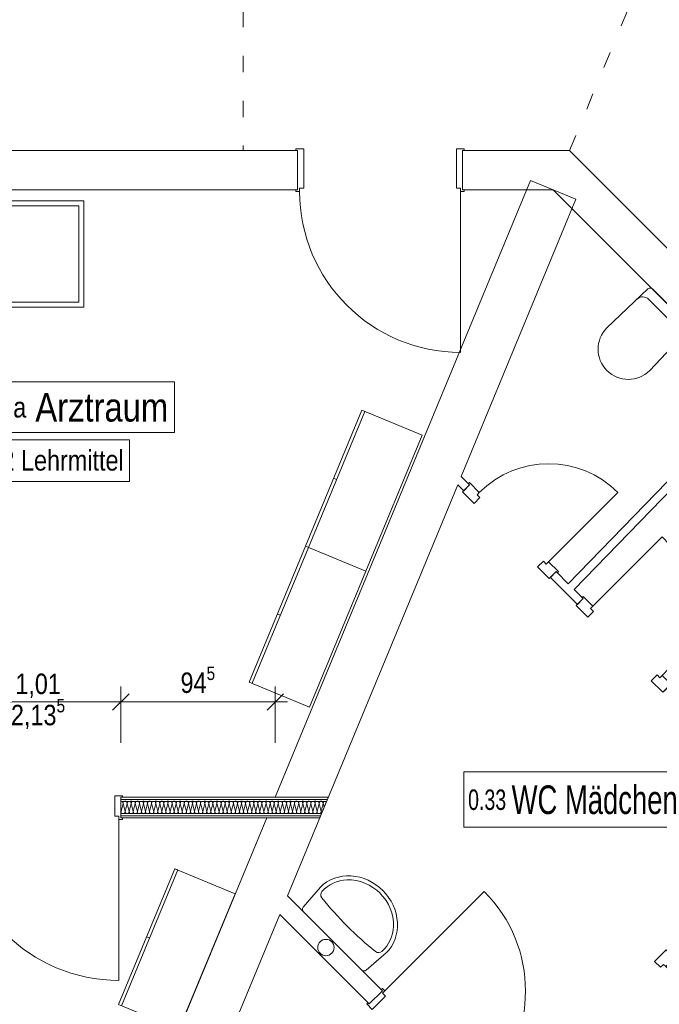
# Model space of a CAD drawing. Header units: metres. Extents: x -89 to 754, y -195 to 69.
# Tile 271 of 327: x 31.64 to 35.56, y 38.95 to 44.97. Entities that reach past the tile are written whole.
import ezdxf

# ---------------------------------------------------------------- set-up
doc = ezdxf.new("R2010")
doc.units = ezdxf.units.M
doc.header["$MEASUREMENT"] = 0
doc.linetypes.add('Punktlinie weit', pattern=[0.18, 0.005, -0.175])
for name, color, linetype in [('10 Wand außen', 7, 'Continuous'), ('10 Wand innen', 7, 'Continuous'), ('50 Sanitäreinrichtung', 7, 'Continuous'), ('70 Entwässerung_Schmutzwasser', 7, 'Continuous'), ('80 Raum', 7, 'Continuous'), ('80 Raum 50stel', 7, 'Continuous'), ('90 Allgemein Bemaßung', 7, 'Continuous'), ('Abbruch_80 Raumbez Abbruch 50stel', 7, 'Continuous'), ('Neubau_10 Wand außen', 7, 'Continuous'), ('Neubau_10 Wand innen GK', 7, 'Continuous'), ('Neubau_50 Möblierung', 7, 'Continuous')]:
    doc.layers.add(name, color=color, linetype=linetype)
doc.styles.add('ERSTELLTER_STIL_3', font='ARIALN.TTF')
doc.dimstyles.new('ERSTELLTER_STIL__2', dxfattribs={"dimtxt": 0.125, "dimasz": 0.095143, "dimexe": 0.18, "dimexo": 0.25, "dimgap": 0, "dimtad": 1, "dimtih": 1, "dimtoh": 1, "dimzin": 0, "dimdsep": 46, "dimtxsty": 'ERSTELLTER_STIL_3', "dimblk": 'ARROWHEAD_6', "dimblk1": 'ARROWHEAD_6', "dimblk2": 'ARROWHEAD_6', "dimcen": 0.09, "dimclrd": 7, "dimclre": 7, "dimclrt": 7, "dimazin": 0, "dimtfac": 1, "dimtdec": 4, "dimtmove": 0, "dimatfit": 3, "dimfxl": 1, "dimtolj": 1, "dimtzin": 0, "dimarcsym": 0})
pattern_1 = [(0, (0, 0), (0, 0.0375), [0, -0.0375])]

# ---------------------------------------------------------------- blocks, each defined once
blk = doc.blocks.new('Blockrahmentür 1-Fl 27')
at = {"layer": '10 Wand außen', "color": 7, "linetype": 'Continuous', "lineweight": 13}
for p, q in [((0.4925, 0.01), (0.4925, 0.995)), ((-0.4925, 0.01), (-0.515, 0.01)), ((-0.515, 0.01), (-0.515, 0)), ((-0.515, 0), (-0.505, 0)), ((-0.505, 0), (-0.505, -0.24)), ((-0.4925, -0.01), (-0.4925, 0.01)), ((0.4925, -0.01), (0.4925, 0.01)), ((0.4925, 0.01), (0.515, 0.01)), ((0.515, 0), (0.505, 0)), ((0.505, 0), (0.505, -0.24)), ((0.515, 0.01), (0.515, 0)), ((-0.4675, -0.01), (-0.4925, -0.01)), ((-0.4675, -0.25), (-0.4675, -0.01)), ((0.4675, -0.25), (0.4675, -0.01)), ((0.4675, -0.01), (0.4925, -0.01)), ((-0.505, -0.24), (-0.515, -0.24)), ((-0.515, -0.24), (-0.515, -0.25)), ((0.505, -0.24), (0.515, -0.24)), ((0.515, -0.24), (0.515, -0.25)), ((-0.515, -0.25), (-0.4675, -0.25)), ((0.515, -0.25), (0.4675, -0.25))]:
    blk.add_line(p, q, dxfattribs=at)
at = {"layer": '10 Wand außen', "color": 7, "linetype": 'Continuous', "lineweight": 9}
for p, q in [((-0.505, 0), (-0.505, -0.24)), ((-0.505, 0), (-0.505, -0.24)), ((0.505, 0), (0.505, -0.24)), ((0.505, 0), (0.505, -0.24))]:
    blk.add_line(p, q, dxfattribs=at)
blk.add_arc((0.4925, 0.01), 0.985, 90, 180, dxfattribs=at)
blk = doc.blocks.new('Blockrahmentür 1-Fl 27_11')
at = {"layer": '10 Wand außen', "color": 7, "linetype": 'Continuous', "lineweight": 13}
for p, q in [((0.43, -0.01), (0.43, 0.85)), ((-0.43, -0.01), (-0.4525, -0.01)), ((-0.4525, -0.01), (-0.4525, -0.02)), ((-0.4525, -0.02), (-0.4425, -0.02)), ((-0.4425, -0.02), (-0.4425, -0.135)), ((-0.43, -0.03), (-0.43, -0.01)), ((-0.405, -0.03), (-0.43, -0.03)), ((-0.405, -0.145), (-0.405, -0.03)), ((0.405, -0.145), (0.405, -0.03)), ((0.405, -0.03), (0.43, -0.03)), ((0.43, -0.03), (0.43, -0.01)), ((0.43, -0.01), (0.4525, -0.01)), ((0.4525, -0.02), (0.4425, -0.02)), ((0.4425, -0.02), (0.4425, -0.135)), ((0.4525, -0.01), (0.4525, -0.02)), ((-0.4425, -0.135), (-0.4525, -0.135)), ((-0.4525, -0.135), (-0.4525, -0.145)), ((-0.4525, -0.145), (-0.405, -0.145)), ((0.4525, -0.145), (0.405, -0.145)), ((0.4425, -0.135), (0.4525, -0.135)), ((0.4525, -0.135), (0.4525, -0.145))]:
    blk.add_line(p, q, dxfattribs=at)
at = {"layer": '10 Wand außen', "color": 7, "linetype": 'Continuous', "lineweight": 9}
for p, q in [((-0.4425, -0.135), (-0.4425, -0.02)), ((-0.4425, -0.135), (-0.4425, -0.02)), ((0.4425, -0.135), (0.4425, -0.02)), ((0.4425, -0.135), (0.4425, -0.02))]:
    blk.add_line(p, q, dxfattribs=at)
blk.add_arc((0.43, -0.01), 0.86, 90, 180, dxfattribs=at)
blk = doc.blocks.new('Blockrahmentür 1-Fl 27_24')
at = {"layer": '10 Wand innen', "color": 7, "linetype": 'Continuous', "lineweight": 13}
for p, q in [((0.3, 0.01), (0.3, 0.61)), ((-0.3, 0.01), (-0.385, 0.01)), ((-0.385, 0.01), (-0.385, 0)), ((-0.385, 0), (-0.375, 0)), ((-0.375, 0), (-0.375, -0.06)), ((-0.3, -0.01), (-0.3, 0.01)), ((0.3, -0.01), (0.3, 0.01)), ((0.3, 0.01), (0.385, 0.01)), ((0.385, 0), (0.375, 0)), ((0.375, 0), (0.375, -0.06)), ((0.385, 0.01), (0.385, 0)), ((-0.375, -0.06), (-0.275, -0.06)), ((-0.275, -0.01), (-0.3, -0.01)), ((-0.275, -0.06), (-0.275, -0.01)), ((0.275, -0.06), (0.275, -0.01)), ((0.275, -0.01), (0.3, -0.01)), ((0.375, -0.06), (0.275, -0.06))]:
    blk.add_line(p, q, dxfattribs=at)
at = {"layer": '10 Wand innen', "color": 7, "linetype": 'Continuous', "lineweight": 9}
for p, q in [((-0.375, 0), (-0.375, -0.05)), ((-0.375, 0), (-0.375, -0.05)), ((0.375, 0), (0.375, -0.05)), ((0.375, 0), (0.375, -0.05))]:
    blk.add_line(p, q, dxfattribs=at)
blk.add_arc((0.3, 0.01), 0.6, 90, 180, dxfattribs=at)
blk = doc.blocks.new('*X117')
at = {"layer": 'Neubau_10 Wand innen GK', "color": 8, "linetype": 'Continuous', "lineweight": 9}
for p, q in [((33.1809, 40.1534), (33.1875, 40.1272)), ((33.2, 40.1772), (33.1875, 40.1272)), ((33.2, 40.1772), (33.2125, 40.1272)), ((33.225, 40.1772), (33.2125, 40.1272)), ((33.225, 40.1772), (33.2375, 40.1272)), ((33.25, 40.1772), (33.2375, 40.1272)), ((33.25, 40.1772), (33.2625, 40.1272)), ((33.275, 40.1772), (33.2625, 40.1272)), ((33.275, 40.1772), (33.2875, 40.1272)), ((33.3, 40.1772), (33.2875, 40.1272)), ((33.3, 40.1772), (33.3125, 40.1272)), ((33.325, 40.1772), (33.3125, 40.1272)), ((33.325, 40.1772), (33.3375, 40.1272)), ((33.35, 40.1772), (33.3375, 40.1272)), ((33.35, 40.1772), (33.3625, 40.1272)), ((33.375, 40.1772), (33.3625, 40.1272)), ((33.375, 40.1772), (33.3875, 40.1272)), ((33.4, 40.1772), (33.3875, 40.1272)), ((33.4, 40.1772), (33.4125, 40.1272)), ((33.425, 40.1772), (33.4125, 40.1272)), ((33.425, 40.1772), (33.4375, 40.1272)), ((33.45, 40.1772), (33.4375, 40.1272)), ((33.45, 40.1772), (33.4625, 40.1272)), ((33.475, 40.1772), (33.4625, 40.1272)), ((33.475, 40.1772), (33.4875, 40.1272)), ((33.5, 40.1772), (33.4875, 40.1272)), ((33.5, 40.1772), (33.5058, 40.1538))]:
    blk.add_line(p, q, dxfattribs=at)
for centre, start, end in [((33.1875, 40.1772), 0, 53.43975), ((33.2125, 40.1772), 90, 180), ((33.2125, 40.1772), 0, 90), ((33.2375, 40.1772), 90, 180), ((33.2375, 40.1772), 0, 90), ((33.2625, 40.1772), 90, 180), ((33.2625, 40.1772), 0, 90), ((33.2875, 40.1772), 90, 180), ((33.2875, 40.1772), 0, 90), ((33.3125, 40.1772), 90, 180), ((33.3125, 40.1772), 0, 90), ((33.3375, 40.1772), 90, 180), ((33.3375, 40.1772), 0, 90), ((33.3625, 40.1772), 90, 180), ((33.3625, 40.1772), 0, 90), ((33.3875, 40.1772), 90, 180), ((33.3875, 40.1772), 0, 90), ((33.4125, 40.1772), 90, 180), ((33.4125, 40.1772), 0, 90), ((33.4375, 40.1772), 90, 180), ((33.4375, 40.1772), 0, 90), ((33.4625, 40.1772), 90, 180), ((33.4625, 40.1772), 0, 90), ((33.4875, 40.1772), 90, 180), ((33.4875, 40.1772), 0, 90), ((33.5125, 40.1772), 90, 180), ((33.5125, 40.1772), 54.66911, 90), ((33.2, 40.1272), 180, 270), ((33.2, 40.1272), 270, 0), ((33.225, 40.1272), 180, 270), ((33.225, 40.1272), 270, 0), ((33.25, 40.1272), 180, 270), ((33.25, 40.1272), 270, 0), ((33.275, 40.1272), 180, 270), ((33.275, 40.1272), 270, 0), ((33.3, 40.1272), 180, 270), ((33.3, 40.1272), 270, 0), ((33.325, 40.1272), 180, 270), ((33.325, 40.1272), 270, 0), ((33.35, 40.1272), 180, 270), ((33.35, 40.1272), 270, 0), ((33.375, 40.1272), 180, 270), ((33.375, 40.1272), 270, 0), ((33.4, 40.1272), 180, 270), ((33.4, 40.1272), 270, 0), ((33.425, 40.1272), 180, 270), ((33.425, 40.1272), 270, 0), ((33.45, 40.1272), 180, 270), ((33.45, 40.1272), 270, 0), ((33.475, 40.1272), 180, 270), ((33.475, 40.1272), 270, 0), ((33.5, 40.1272), 180, 224.86992), ((33.175, 40.1272), 226.15935, 270)]:
    blk.add_arc(centre, 0.0125, start, end, dxfattribs=at)
blk = doc.blocks.new('*X119')
at = {"layer": 'Neubau_10 Wand innen GK', "color": 8, "linetype": 'Continuous', "lineweight": 9}
for p, q in [((32.2614, 40.1314), (32.2625, 40.1272)), ((32.275, 40.1772), (32.2625, 40.1272)), ((32.275, 40.1772), (32.2875, 40.1272)), ((32.3, 40.1772), (32.2875, 40.1272)), ((32.3, 40.1772), (32.3125, 40.1272)), ((32.325, 40.1772), (32.3125, 40.1272)), ((32.325, 40.1772), (32.3375, 40.1272)), ((32.35, 40.1772), (32.3375, 40.1272)), ((32.35, 40.1772), (32.3625, 40.1272)), ((32.375, 40.1772), (32.3625, 40.1272)), ((32.375, 40.1772), (32.3875, 40.1272)), ((32.4, 40.1772), (32.3875, 40.1272)), ((32.4, 40.1772), (32.4125, 40.1272)), ((32.425, 40.1772), (32.4125, 40.1272)), ((32.425, 40.1772), (32.4375, 40.1272)), ((32.45, 40.1772), (32.4375, 40.1272)), ((32.45, 40.1772), (32.4625, 40.1272)), ((32.475, 40.1772), (32.4625, 40.1272)), ((32.475, 40.1772), (32.4875, 40.1272)), ((32.5, 40.1772), (32.4875, 40.1272)), ((32.5, 40.1772), (32.5125, 40.1272)), ((32.525, 40.1772), (32.5125, 40.1272)), ((32.525, 40.1772), (32.5375, 40.1272)), ((32.55, 40.1772), (32.5375, 40.1272)), ((32.55, 40.1772), (32.5625, 40.1272)), ((32.575, 40.1772), (32.5625, 40.1272)), ((32.575, 40.1772), (32.5875, 40.1272)), ((32.6, 40.1772), (32.5875, 40.1272)), ((32.6, 40.1772), (32.6125, 40.1272)), ((32.625, 40.1772), (32.6125, 40.1272)), ((32.625, 40.1772), (32.6375, 40.1272)), ((32.65, 40.1772), (32.6375, 40.1272)), ((32.65, 40.1772), (32.6625, 40.1272)), ((32.675, 40.1772), (32.6625, 40.1272)), ((32.675, 40.1772), (32.6875, 40.1272)), ((32.7, 40.1772), (32.6875, 40.1272)), ((32.7, 40.1772), (32.7125, 40.1272)), ((32.725, 40.1772), (32.7125, 40.1272)), ((32.725, 40.1772), (32.7375, 40.1272)), ((32.75, 40.1772), (32.7375, 40.1272)), ((32.75, 40.1772), (32.7625, 40.1272)), ((32.775, 40.1772), (32.7625, 40.1272)), ((32.775, 40.1772), (32.7875, 40.1272)), ((32.8, 40.1772), (32.7875, 40.1272)), ((32.8, 40.1772), (32.8125, 40.1272)), ((32.825, 40.1772), (32.8125, 40.1272)), ((32.825, 40.1772), (32.8375, 40.1272)), ((32.85, 40.1772), (32.8375, 40.1272)), ((32.85, 40.1772), (32.8625, 40.1272)), ((32.875, 40.1772), (32.8625, 40.1272)), ((32.875, 40.1772), (32.8875, 40.1272)), ((32.9, 40.1772), (32.8875, 40.1272)), ((32.9, 40.1772), (32.9125, 40.1272)), ((32.925, 40.1772), (32.9125, 40.1272)), ((32.925, 40.1772), (32.9375, 40.1272)), ((32.95, 40.1772), (32.9375, 40.1272)), ((32.95, 40.1772), (32.9625, 40.1272)), ((32.975, 40.1772), (32.9625, 40.1272)), ((32.975, 40.1772), (32.9875, 40.1272)), ((33, 40.1772), (32.9875, 40.1272)), ((33, 40.1772), (33.0125, 40.1272)), ((33.025, 40.1772), (33.0125, 40.1272)), ((33.025, 40.1772), (33.0375, 40.1272)), ((33.05, 40.1772), (33.0375, 40.1272)), ((33.05, 40.1772), (33.0625, 40.1272)), ((33.075, 40.1772), (33.0625, 40.1272)), ((33.075, 40.1772), (33.0875, 40.1272)), ((33.1, 40.1772), (33.0875, 40.1272)), ((33.1, 40.1772), (33.1125, 40.1272)), ((33.125, 40.1772), (33.1125, 40.1272)), ((33.125, 40.1772), (33.1375, 40.1272)), ((33.15, 40.1772), (33.1375, 40.1272)), ((33.15, 40.1772), (33.1625, 40.1272)), ((33.175, 40.1772), (33.1625, 40.1272)), ((33.175, 40.1772), (33.1809, 40.1534))]:
    blk.add_line(p, q, dxfattribs=at)
for centre, start, end in [((32.2625, 40.1772), 90, 94.87773), ((32.2625, 40.1772), 0, 90), ((32.2875, 40.1772), 90, 180), ((32.2875, 40.1772), 0, 90), ((32.3125, 40.1772), 90, 180), ((32.3125, 40.1772), 0, 90), ((32.3375, 40.1772), 90, 180), ((32.3375, 40.1772), 0, 90), ((32.3625, 40.1772), 90, 180), ((32.3625, 40.1772), 0, 90), ((32.3875, 40.1772), 90, 180), ((32.3875, 40.1772), 0, 90), ((32.4125, 40.1772), 90, 180), ((32.4125, 40.1772), 0, 90), ((32.4375, 40.1772), 90, 180), ((32.4375, 40.1772), 0, 90), ((32.4625, 40.1772), 90, 180), ((32.4625, 40.1772), 0, 90), ((32.4875, 40.1772), 90, 180), ((32.4875, 40.1772), 0, 90), ((32.5125, 40.1772), 90, 180), ((32.5125, 40.1772), 0, 90), ((32.5375, 40.1772), 90, 180), ((32.5375, 40.1772), 0, 90), ((32.5625, 40.1772), 90, 180), ((32.5625, 40.1772), 0, 90), ((32.5875, 40.1772), 90, 180), ((32.5875, 40.1772), 0, 90), ((32.6125, 40.1772), 90, 180), ((32.6125, 40.1772), 0, 90), ((32.6375, 40.1772), 90, 180), ((32.6375, 40.1772), 0, 90), ((32.6625, 40.1772), 90, 180), ((32.6625, 40.1772), 0, 90), ((32.6875, 40.1772), 90, 180), ((32.6875, 40.1772), 0, 90), ((32.7125, 40.1772), 90, 180), ((32.7125, 40.1772), 0, 90), ((32.7375, 40.1772), 90, 180), ((32.7375, 40.1772), 0, 90), ((32.7625, 40.1772), 90, 180), ((32.7625, 40.1772), 0, 90), ((32.7875, 40.1772), 90, 180), ((32.7875, 40.1772), 0, 90), ((32.8125, 40.1772), 90, 180), ((32.8125, 40.1772), 0, 90), ((32.8375, 40.1772), 90, 180), ((32.8375, 40.1772), 0, 90), ((32.8625, 40.1772), 90, 180), ((32.8625, 40.1772), 0, 90), ((32.8875, 40.1772), 90, 180), ((32.8875, 40.1772), 0, 90), ((32.9125, 40.1772), 90, 180), ((32.9125, 40.1772), 0, 90), ((32.9375, 40.1772), 90, 180), ((32.9375, 40.1772), 0, 90), ((32.9625, 40.1772), 90, 180), ((32.9625, 40.1772), 0, 90), ((32.9875, 40.1772), 90, 180), ((32.9875, 40.1772), 0, 90), ((33.0125, 40.1772), 90, 180), ((33.0125, 40.1772), 0, 90), ((33.0375, 40.1772), 90, 180), ((33.0375, 40.1772), 0, 90), ((33.0625, 40.1772), 90, 180), ((33.0625, 40.1772), 0, 90), ((33.0875, 40.1772), 90, 180), ((33.0875, 40.1772), 0, 90), ((33.1125, 40.1772), 90, 180), ((33.1125, 40.1772), 0, 90), ((33.1375, 40.1772), 90, 180), ((33.1375, 40.1772), 0, 90), ((33.1625, 40.1772), 90, 180), ((33.1625, 40.1772), 0, 90), ((33.1875, 40.1772), 90, 180), ((33.1875, 40.1772), 53.43973, 90), ((32.25, 40.1272), 336.20152, 0), ((32.275, 40.1272), 180, 270), ((32.275, 40.1272), 270, 0), ((32.3, 40.1272), 180, 270), ((32.3, 40.1272), 270, 0), ((32.325, 40.1272), 180, 270), ((32.325, 40.1272), 270, 0), ((32.35, 40.1272), 180, 270), ((32.35, 40.1272), 270, 0), ((32.375, 40.1272), 180, 270), ((32.375, 40.1272), 270, 0), ((32.4, 40.1272), 180, 270), ((32.4, 40.1272), 270, 0), ((32.425, 40.1272), 180, 270), ((32.425, 40.1272), 270, 0), ((32.45, 40.1272), 180, 270), ((32.45, 40.1272), 270, 0), ((32.475, 40.1272), 180, 270), ((32.475, 40.1272), 270, 0), ((32.5, 40.1272), 180, 270), ((32.5, 40.1272), 270, 0), ((32.525, 40.1272), 180, 270), ((32.525, 40.1272), 270, 0), ((32.55, 40.1272), 180, 270), ((32.55, 40.1272), 270, 0), ((32.575, 40.1272), 180, 270), ((32.575, 40.1272), 270, 0), ((32.6, 40.1272), 180, 270), ((32.6, 40.1272), 270, 0), ((32.625, 40.1272), 180, 270), ((32.625, 40.1272), 270, 0), ((32.65, 40.1272), 180, 270), ((32.65, 40.1272), 270, 0), ((32.675, 40.1272), 180, 270), ((32.675, 40.1272), 270, 0), ((32.7, 40.1272), 180, 270), ((32.7, 40.1272), 270, 0), ((32.725, 40.1272), 180, 270), ((32.725, 40.1272), 270, 0), ((32.75, 40.1272), 180, 270), ((32.75, 40.1272), 270, 0), ((32.775, 40.1272), 180, 270), ((32.775, 40.1272), 270, 0), ((32.8, 40.1272), 180, 270), ((32.8, 40.1272), 270, 0), ((32.825, 40.1272), 180, 270), ((32.825, 40.1272), 270, 0), ((32.85, 40.1272), 180, 270), ((32.85, 40.1272), 270, 0), ((32.875, 40.1272), 180, 270), ((32.875, 40.1272), 270, 0), ((32.9, 40.1272), 180, 270), ((32.9, 40.1272), 270, 0), ((32.925, 40.1272), 180, 270), ((32.925, 40.1272), 270, 0), ((32.95, 40.1272), 180, 270), ((32.95, 40.1272), 270, 0), ((32.975, 40.1272), 180, 270), ((32.975, 40.1272), 270, 0), ((33, 40.1272), 180, 270), ((33, 40.1272), 270, 0), ((33.025, 40.1272), 180, 270), ((33.025, 40.1272), 270, 0), ((33.05, 40.1272), 180, 270), ((33.05, 40.1272), 270, 0), ((33.075, 40.1272), 180, 270), ((33.075, 40.1272), 270, 0), ((33.1, 40.1272), 180, 270), ((33.1, 40.1272), 270, 0), ((33.125, 40.1272), 180, 270), ((33.125, 40.1272), 270, 0), ((33.15, 40.1272), 180, 270), ((33.15, 40.1272), 270, 0), ((33.175, 40.1272), 180, 226.15928)]:
    blk.add_arc(centre, 0.0125, start, end, dxfattribs=at)
blk = doc.blocks.new('Blockrahmentür 1-Fl 27_25')
at = {"layer": 'Neubau_10 Wand innen GK', "color": 7, "linetype": 'Continuous', "lineweight": 13}
for p, q in [((0.4925, 0.01), (0.4925, 0.995)), ((-0.4925, 0.01), (-0.515, 0.01)), ((-0.515, 0.01), (-0.515, 0)), ((-0.505, 0), (-0.505, -0.0125)), ((-0.505, 0), (-0.505, -0.0125)), ((-0.4925, -0.01), (-0.4925, 0.01)), ((0.4925, -0.01), (0.4925, 0.01)), ((0.4925, 0.01), (0.515, 0.01)), ((0.505, 0), (0.505, -0.0125)), ((0.505, 0), (0.505, -0.0125)), ((0.515, 0.01), (0.515, 0)), ((-0.515, 0), (-0.505, 0)), ((-0.505, 0), (-0.505, -0.125)), ((-0.505, -0.0125), (-0.505, -0.025)), ((-0.505, -0.0125), (-0.505, -0.025)), ((-0.505, -0.025), (-0.505, -0.1)), ((-0.505, -0.025), (-0.505, -0.1)), ((-0.4675, -0.01), (-0.4925, -0.01)), ((-0.4675, -0.135), (-0.4675, -0.01)), ((0.4675, -0.135), (0.4675, -0.01)), ((0.4675, -0.01), (0.4925, -0.01)), ((0.515, 0), (0.505, 0)), ((0.505, 0), (0.505, -0.125)), ((0.505, -0.0125), (0.505, -0.025)), ((0.505, -0.0125), (0.505, -0.025)), ((0.505, -0.025), (0.505, -0.1)), ((0.505, -0.025), (0.505, -0.1)), ((-0.505, -0.1), (-0.505, -0.1125)), ((-0.505, -0.1), (-0.505, -0.1125)), ((-0.505, -0.1125), (-0.505, -0.125)), ((-0.505, -0.1125), (-0.505, -0.125)), ((0.505, -0.1), (0.505, -0.1125)), ((0.505, -0.1), (0.505, -0.1125)), ((0.505, -0.1125), (0.505, -0.125)), ((0.505, -0.1125), (0.505, -0.125)), ((-0.505, -0.125), (-0.515, -0.125)), ((-0.515, -0.125), (-0.515, -0.135)), ((-0.515, -0.135), (-0.4675, -0.135)), ((0.515, -0.135), (0.4675, -0.135)), ((0.505, -0.125), (0.515, -0.125)), ((0.515, -0.125), (0.515, -0.135))]:
    blk.add_line(p, q, dxfattribs=at)
at = {"layer": 'Neubau_10 Wand innen GK', "color": 7, "linetype": 'Continuous', "lineweight": 9}
blk.add_arc((0.4925, 0.01), 0.985, 90, 180, dxfattribs=at)
blk = doc.blocks.new('Wand WC 27_2')
at = {"layer": '50 Sanitäreinrichtung', "color": 7, "linetype": 'Continuous', "lineweight": 9}
blk.add_line((-0.1281, -0.0612), (0.1281, -0.0612), dxfattribs=at)
at = {"layer": '50 Sanitäreinrichtung', "color": 7, "linetype": 'Continuous', "lineweight": 9, "flags": 128}
blk.add_lwpolyline([(0.185, -0.365), (0.1757, -0.0196, 0.406228), (0.1559, 0), (-0.1559, 0, 0.406228), (-0.1757, -0.0196), (-0.185, -0.365, 1)], format="xyb", close=True, dxfattribs=at)
at = {"layer": '50 Sanitäreinrichtung', "color": 7, "linetype": 'Continuous', "lineweight": 9}
for centre, start, end in [((-0.1281, -0.1112), 89.99867, 178.45272), ((0.1281, -0.1112), 1.54728, 90.00133)]:
    blk.add_arc(centre, 0.05, start, end, dxfattribs=at)
blk = doc.blocks.new('Waschbecken 03 27')
at = {"layer": '50 Sanitäreinrichtung', "color": 7, "linetype": 'Continuous', "lineweight": 9, "flags": 128}
blk.add_lwpolyline([(0, -0.255, 0.184528), (0.2015, -0.1803, 0.213377), (0.285, 0), (0.2722, 0.1616, 0.391259), (0.2523, 0.18), (-0.2523, 0.18, 0.391259), (-0.2722, 0.1616), (-0.285, 0, 0.213377), (-0.2015, -0.1803, 0.184528)], format="xyb", close=True, dxfattribs=at)
at = {"layer": '50 Sanitäreinrichtung', "color": 7, "linetype": 'Continuous', "lineweight": 9}
for centre, radius, start, end in [((-0.0445, 0.0008), 0.2151, 177.0495, 223.19943), ((-0.2294, 0.0103), 0.03, 96.15733, 177.0495), ((0, -2.1161), 2.1688, 83.8427, 96.15733), ((0.0445, 0.0008), 0.2152, 316.74762, 2.94901), ((0.2294, 0.0103), 0.03, 2.94901, 83.8427), ((-0.0039, 0.0399), 0.2715, 223.35802, 270.7202), ((0.0039, 0.04), 0.2716, 269.19086, 316.59176)]:
    blk.add_arc(centre, radius, start, end, dxfattribs=at)
blk = doc.blocks.new('Untersuchungsliege 27[203]_1', base_point=(32.0346, 43.2145))
at = {"layer": 'Neubau_50 Möblierung', "color": 254, "linetype": 'Continuous', "lineweight": 18, "true_color": 0xdfdfdf}
for p in [(30.7546, 43.8345), (30.5746, 43.6545)]:
    blk.add_line(p, (30.7546, 43.6545), dxfattribs=at)
at = {"layer": 'Neubau_50 Möblierung', "color": 254, "linetype": 'Continuous', "lineweight": 18, "true_color": 0xdfdfdf, "flags": 128}
for points in [[(32.0346, 43.2145), (32.0346, 43.8645), (30.1346, 43.8645), (30.1346, 43.2145)], [(30.5746, 43.2745), (30.5746, 43.6545), (30.6146, 43.6945), (30.6146, 43.8045), (30.1946, 43.8045), (30.1946, 43.2745)], [(32.0046, 43.2445), (32.0046, 43.8345), (30.7546, 43.8345), (30.5746, 43.6545), (30.5746, 43.2445)]]:
    blk.add_lwpolyline(points, close=True, dxfattribs=at)
blk = doc.blocks.new('Garderobe 01 27[209]_1', base_point=(32.5912, 39.7778))
at = {"layer": 'Neubau_50 Möblierung', "color": 254, "linetype": 'Continuous', "lineweight": 18, "true_color": 0xdfdfdf}
for p, q in [((32.6096, 39.7702), (32.2656, 38.9386)), ((32.5912, 39.7778), (32.6096, 39.7702)), ((32.4191, 39.362), (32.4376, 39.3544))]:
    blk.add_line(p, q, dxfattribs=at)
at = {"layer": 'Neubau_50 Möblierung', "color": 254, "linetype": 'Continuous', "lineweight": 18, "true_color": 0xdfdfdf, "flags": 128}
blk.add_lwpolyline([(32.5912, 39.7778), (32.2471, 38.9462), (32.6167, 38.7933), (32.9608, 39.6249)], close=True, dxfattribs=at)
blk = doc.blocks.new('Garderobe 01 27[210]_1', base_point=(33.3915, 41.7517))
at = {"layer": 'Neubau_50 Möblierung', "color": 254, "linetype": 'Continuous', "lineweight": 18, "true_color": 0xdfdfdf}
for p, q in [((33.3915, 41.7517), (33.41, 41.7441)), ((33.41, 41.7441), (33.0659, 40.9125)), ((33.2195, 41.3359), (33.238, 41.3283))]:
    blk.add_line(p, q, dxfattribs=at)
at = {"layer": 'Neubau_50 Möblierung', "color": 254, "linetype": 'Continuous', "lineweight": 18, "true_color": 0xdfdfdf, "flags": 128}
blk.add_lwpolyline([(33.3915, 41.7517), (33.0474, 40.9201), (33.4171, 40.7672), (33.7611, 41.5988)], close=True, dxfattribs=at)
blk = doc.blocks.new('Garderobe 01 27[211]_1', base_point=(33.7356, 42.5834))
at = {"layer": 'Neubau_50 Möblierung', "color": 254, "linetype": 'Continuous', "lineweight": 18, "true_color": 0xdfdfdf}
for p, q in [((33.754, 42.5757), (33.41, 41.7441)), ((33.7356, 42.5834), (33.754, 42.5757)), ((33.5635, 42.1676), (33.582, 42.1599))]:
    blk.add_line(p, q, dxfattribs=at)
at = {"layer": 'Neubau_50 Möblierung', "color": 254, "linetype": 'Continuous', "lineweight": 18, "true_color": 0xdfdfdf, "flags": 128}
blk.add_lwpolyline([(33.7356, 42.5834), (33.3915, 41.7517), (33.7611, 41.5988), (34.1052, 42.4305)], close=True, dxfattribs=at)
blk = doc.blocks.new('*D590')
at = {"layer": '90 Allgemein Bemaßung', "color": 7, "linetype": 'Continuous', "lineweight": 9}
for p, q in [((31.3015, 40.8482), (31.2014, 40.7481)), ((31.2514, 40.5481), (31.2514, 40.892)), ((32.3115, 40.8482), (32.2114, 40.7481)), ((32.2614, 40.5481), (32.2614, 40.892)), ((31.2514, 40.7981), (32.2614, 40.7981))]:
    blk.add_line(p, q, dxfattribs=at)
at = {"layer": '90 Allgemein Bemaßung', "color": 7, "lineweight": 9, "char_height": 0.125, "attachment_point": 7, "style": 'ERSTELLTER_STIL_3'}
for s, insert in [('\\A1;{\\pql;\\fArial Narrow|b0|i0|c0|p0;\\W1.000000;2,13\\fArial Narrow|b0|i0|c0|p0;\\W1.000000;\\A1{\\H.66x;\\S5^  ;}}', (31.589, 40.619)), ('\\A1;{\\pql;\\fArial Narrow|b0|i0|c0|p0;\\W1.000000;1,01}', (31.6156, 40.8231))]:
    blk.add_mtext(s, dxfattribs=dict(at, insert=insert))
blk = doc.blocks.new('ARROWHEAD_6')
at = {"color": 0, "linetype": 'Continuous', "lineweight": 0}
for p, q in [((0, 0), (-1, 0)), ((-0.5, -0.5), (0.5, 0.5))]:
    blk.add_line(p, q, dxfattribs=at)
blk = doc.blocks.new('*D591')
at = {"layer": '90 Allgemein Bemaßung', "color": 7, "linetype": 'Continuous', "lineweight": 9}
for p, q in [((32.3115, 40.8482), (32.2114, 40.7481)), ((32.2614, 40.5481), (32.2614, 40.892)), ((33.1562, 40.7481), (33.2564, 40.8482)), ((33.2063, 40.5481), (33.2063, 40.892)), ((32.2614, 40.7981), (33.2063, 40.7981)), ((33.2063, 40.7981), (33.2814, 40.7981))]:
    blk.add_line(p, q, dxfattribs=at)
at = {"layer": '90 Allgemein Bemaßung', "color": 7, "lineweight": 9, "insert": (32.6268, 40.8169), "char_height": 0.125, "attachment_point": 7, "style": 'ERSTELLTER_STIL_3'}
blk.add_mtext('\\A1;{\\pql;\\fArial Narrow|b0|i0|c0|p0;\\W1.000000;94\\fArial Narrow|b0|i0|c0|p0;\\W1.000000;\\A1{\\H.66x;\\S5^  ;}}', dxfattribs=at)

msp = doc.modelspace()

# ---------------------------------------------------------------- hatches: boundary and pattern name
at = {"layer": 'Neubau_10 Wand innen GK', "linetype": 'Continuous', "lineweight": 9}
h = msp.add_hatch(dxfattribs=at)
h.set_pattern_fill('Gipskarton_0001', color=8, style=0, pattern_type=2)
h.set_pattern_definition(pattern_1)
h.paths.add_polyline_path([(32.2614, 40.2147), (32.2614, 40.2022), (33.2011, 40.2022), (33.2063, 40.2147)])
h = msp.add_hatch(dxfattribs=at)
h.set_pattern_fill('Gipskarton_0001', color=8, style=0, pattern_type=2)
h.set_pattern_definition(pattern_1)
h.paths.add_polyline_path([(32.2614, 40.1897), (33.196, 40.1897), (33.2011, 40.2022), (32.2614, 40.2022)])
h = msp.add_hatch(dxfattribs=at)
h.set_pattern_fill('Gipskarton_0001', color=8, style=0, pattern_type=2)
h.set_pattern_definition(pattern_1)
h.paths.add_polyline_path([(33.2011, 40.2022), (33.196, 40.1897), (33.5207, 40.1897), (33.5259, 40.2022)])
h = msp.add_hatch(dxfattribs=at)
h.set_pattern_fill('Gipskarton_0001', color=8, style=0, pattern_type=2)
h.set_pattern_definition(pattern_1)
h.paths.add_polyline_path([(33.2063, 40.2147), (33.2011, 40.2022), (33.5259, 40.2022), (33.531, 40.2147)])
h = msp.add_hatch(dxfattribs=at)
h.set_pattern_fill('Gipskarton_0001', color=8, style=0, pattern_type=2)
h.set_pattern_definition(pattern_1)
h.paths.add_polyline_path([(32.2614, 40.1022), (33.1597, 40.1022), (33.1649, 40.1147), (32.2614, 40.1147)])
h = msp.add_hatch(dxfattribs=at)
h.set_pattern_fill('Gipskarton_0001', color=8, style=0, pattern_type=2)
h.set_pattern_definition(pattern_1)
h.paths.add_polyline_path([(33.1597, 40.1022), (32.2614, 40.1022), (32.2614, 40.0897), (33.1545, 40.0897)])
h = msp.add_hatch(dxfattribs=at)
h.set_pattern_fill('Gipskarton_0001', color=8, style=0, pattern_type=2)
h.set_pattern_definition(pattern_1)
h.paths.add_polyline_path([(33.1597, 40.1022), (33.1545, 40.0897), (33.4793, 40.0897), (33.4844, 40.1022)])
h = msp.add_hatch(dxfattribs=at)
h.set_pattern_fill('Gipskarton_0001', color=8, style=0, pattern_type=2)
h.set_pattern_definition(pattern_1)
h.paths.add_polyline_path([(33.1649, 40.1147), (33.1597, 40.1022), (33.4844, 40.1022), (33.4896, 40.1147)])

# ---------------------------------------------------------------- linework, layer by layer
at = {"layer": '10 Wand außen', "color": 7, "linetype": 'Continuous', "lineweight": 9}
for p, q in [((33.3432, 43.9319), (33.3432, 44.1719)), ((34.3532, 43.9319), (34.3532, 44.1719)), ((33.4896, 40.1147), (33.5207, 40.1897)), ((33.5207, 40.1897), (33.5259, 40.2022)), ((33.5259, 40.2022), (33.531, 40.2147)), ((33.4793, 40.0897), (33.4844, 40.1022)), ((33.4844, 40.1022), (33.4896, 40.1147)), ((33.7807, 38.9502), (33.862, 39.0315))]:
    msp.add_line(p, q, dxfattribs=at)
at = {"layer": '10 Wand außen', "color": 7, "linetype": 'Continuous', "lineweight": 9, "flags": 128}
for points in [[(33.3432, 44.1719), (27.9397, 44.1719)], [(35.0078, 44.1719), (34.3532, 44.1719)], [(35.0078, 44.1719), (35.2478, 43.9319)], [(34.7698, 43.9893), (33.2063, 40.2147)], [(35.047, 43.8745), (34.7698, 43.9893)], [(27.9397, 43.9319), (33.3432, 43.9319)], [(34.3532, 43.9319), (34.9084, 43.9319)], [(34.9084, 43.9319), (36.1426, 42.6977)], [(37.8322, 41.3476), (35.2478, 43.9319)], [(34.344, 42.1773), (35.047, 43.8745)], [(33.2814, 39.6121), (34.3233, 42.1273)], [(33.1545, 40.0897), (31.7066, 36.5941)], [(33.862, 39.0315), (33.2814, 39.6121)], [(31.9838, 36.4793), (33.2338, 39.4971)], [(33.2338, 39.4971), (33.7807, 38.9502)]]:
    msp.add_lwpolyline(points, dxfattribs=at)
at = {"layer": '10 Wand innen', "color": 7, "linetype": 'Continuous', "lineweight": 9}
for p, q in [((34.3954, 42.1259), (34.3601, 42.0906)), ((34.9258, 41.5956), (34.8904, 41.5602)), ((35.0911, 41.4302), (35.0558, 41.3948))]:
    msp.add_line(p, q, dxfattribs=at)
at = {"layer": '10 Wand innen', "color": 7, "linetype": 'Continuous', "lineweight": 9, "flags": 128}
for points in [[(36.1426, 42.6977), (35.0001, 41.5212)], [(35.0355, 41.4858), (36.1779, 42.6624)], [(34.3954, 42.1259), (34.344, 42.1773)], [(34.3233, 42.1273), (34.3601, 42.0906)], [(35.0001, 41.5212), (34.9258, 41.5956)], [(34.8904, 41.5602), (35.0558, 41.3948)], [(35.0911, 41.4302), (35.0355, 41.4858)]]:
    msp.add_lwpolyline(points, dxfattribs=at)
at = {"layer": '70 Entwässerung_Schmutzwasser', "color": 7, "linetype": 'Continuous', "lineweight": 9}
msp.add_circle((33.5165, 39.2957), 0.05, dxfattribs=at)
at = {"layer": '80 Raum', "color": 8, "linetype": 'Punktlinie weit', "lineweight": 18}
for p, q in [((33.0107, 46.9519), (33.0107, 44.1719)), ((35.0078, 44.1719), (36.1593, 46.9519))]:
    msp.add_line(p, q, dxfattribs=at)
at = {"layer": '80 Raum 50stel', "color": 7, "linetype": 'Continuous', "lineweight": 9, "flags": 128}
msp.add_lwpolyline([(31.2991, 42.447), (32.5894, 42.447), (32.5894, 42.7564), (31.2991, 42.7564), (31.2991, 42.447)], close=True, dxfattribs=at)
at = {"layer": '80 Raum 50stel', "color": 8, "linetype": 'Continuous', "lineweight": 18, "flags": 128}
msp.add_lwpolyline([(34.3609, 40.0314), (35.9601, 40.0314), (35.9601, 40.3696), (34.3609, 40.3696), (34.3609, 40.0314)], close=True, dxfattribs=at)
at = {"layer": 'Abbruch_80 Raumbez Abbruch 50stel', "color": 40, "linetype": 'Continuous', "lineweight": 9, "true_color": 0xe6c200, "flags": 128}
msp.add_lwpolyline([(31.3068, 42.1465), (32.3142, 42.1465), (32.3142, 42.4024), (31.3068, 42.4024), (31.3068, 42.1465)], close=True, dxfattribs=at)
at = {"layer": 'Neubau_10 Wand außen', "color": 7, "linetype": 'Continuous', "lineweight": 13}
for p, q in [((33.196, 40.1897), (33.5207, 40.1897)), ((33.2011, 40.2022), (33.5259, 40.2022)), ((33.531, 40.2147), (33.2063, 40.2147)), ((33.531, 40.2147), (33.2063, 40.2147)), ((33.1545, 40.0897), (33.4793, 40.0897)), ((33.1545, 40.0897), (33.4793, 40.0897)), ((33.1597, 40.1022), (33.4844, 40.1022)), ((33.1649, 40.1147), (33.4896, 40.1147))]:
    msp.add_line(p, q, dxfattribs=at)
at = {"layer": 'Neubau_10 Wand innen GK', "color": 7, "linetype": 'Continuous', "lineweight": 13}
for p, q in [((32.2614, 40.2022), (32.2614, 40.2147)), ((33.2011, 40.2022), (32.2614, 40.2022)), ((32.2614, 40.1897), (32.2614, 40.2022)), ((33.196, 40.1897), (32.2614, 40.1897)), ((32.2614, 40.1147), (32.2614, 40.1897)), ((32.2614, 40.1147), (33.1649, 40.1147)), ((32.2614, 40.1022), (32.2614, 40.1147)), ((32.2614, 40.1022), (33.1597, 40.1022)), ((32.2614, 40.0897), (32.2614, 40.1022))]:
    msp.add_line(p, q, dxfattribs=at)
at = {"layer": 'Neubau_10 Wand innen GK', "color": 7, "linetype": 'Continuous', "lineweight": 13, "flags": 128}
for points in [[(33.2063, 40.2147), (32.2614, 40.2147)], [(32.2614, 40.0897), (33.1545, 40.0897)]]:
    msp.add_lwpolyline(points, dxfattribs=at)

# ---------------------------------------------------------------- block references
at = {"layer": '10 Wand außen', "color": 7, "linetype": 'Continuous', "lineweight": 13, "xscale": -1}
for name, p, rotation in [('Blockrahmentür 1-Fl 27', (33.8482, 43.9319), 180), ('Blockrahmentür 1-Fl 27_11', (34.1891, 38.7327), 314.9999999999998)]:
    msp.add_blockref(name, p, dxfattribs=dict(at, rotation=rotation))
at = {"layer": '10 Wand innen', "color": 7, "linetype": 'Continuous', "lineweight": 13, "rotation": 314.9999999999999}
msp.add_blockref('Blockrahmentür 1-Fl 27_24', (34.6606, 41.8608), dxfattribs=at)
at = {"layer": '10 Wand innen', "color": 7, "linetype": 'Continuous', "lineweight": 13, "xscale": -1}
for p, rotation in [((35.3563, 41.165), 314.9999999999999), ((35.3803, 38.9703), 225.8417291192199)]:
    msp.add_blockref('Blockrahmentür 1-Fl 27_24', p, dxfattribs=dict(at, rotation=rotation))
at = {"layer": '50 Sanitäreinrichtung', "color": 7, "linetype": 'Continuous', "lineweight": 13}
for name, p, rotation in [('Wand WC 27_2', (35.6257, 43.2146), 315), ('Waschbecken 03 27', (33.6844, 39.4637), 134.9999999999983)]:
    msp.add_blockref(name, p, dxfattribs=dict(at, rotation=rotation))
at = {"layer": 'Neubau_10 Wand innen GK', "color": 7, "linetype": 'Continuous', "lineweight": 13, "xscale": -1, "rotation": 180}
msp.add_blockref('Blockrahmentür 1-Fl 27_25', (31.7564, 40.0897), dxfattribs=at)
at = {"layer": 'Neubau_10 Wand innen GK', "color": 7, "lineweight": 9}
for name in ['*X119', '*X117']:
    msp.add_blockref(name, (0, 0), dxfattribs=at)
at = {"layer": 'Neubau_50 Möblierung', "color": 254, "linetype": 'Continuous', "lineweight": 18, "true_color": 0xdfdfdf}
for name, p in [('Untersuchungsliege 27[203]_1', (32.0346, 43.2145)), ('Garderobe 01 27[211]_1', (33.7356, 42.5834)), ('Garderobe 01 27[210]_1', (33.3915, 41.7517)), ('Garderobe 01 27[209]_1', (32.5912, 39.7778))]:
    msp.add_blockref(name, p, dxfattribs=at)

# ---------------------------------------------------------------- texts
at = {"layer": '80 Raum 50stel', "color": 7, "linetype": 'Continuous', "lineweight": 9, "char_height": 0.125, "attachment_point": 7, "style": 'ERSTELLTER_STIL_3'}
for s, insert in [('\\A1;{\\pql;\\fArial Narrow|b0|i0|c0|p0;\\W1.000000;0.22a\\fArial Narrow|b0|i0|c0|p0;\\H1.400000x;\\W1.000000; Arztraum}', (31.3241, 42.5111)), ('\\A1;{\\pql;\\fArial Narrow|b0|i0|c0|p0;\\W1.000000;0.\\fArial Narrow|b0|i0|c0|p0;\\W1.000000;33\\fArial Narrow|b0|i0|c0|p0;\\W1.000000; \\fArial Narrow|b0|i0|c0|p0;\\H1.400000x;\\W1.000000;WC Mädchen}', (34.3859, 40.11))]:
    msp.add_mtext(s, dxfattribs=dict(at, insert=insert))
at = {"layer": 'Abbruch_80 Raumbez Abbruch 50stel', "color": 40, "linetype": 'Continuous', "lineweight": 9, "true_color": 0xe6c200, "insert": (31.3318, 42.3388), "char_height": 0.125, "attachment_point": 1, "style": 'ERSTELLTER_STIL_3'}
msp.add_mtext('\\A1;{\\pql;\\fArial Narrow|b0|i0|c0|p0;\\W1.000000;0.22 Lehrmittel}', dxfattribs=at)

# ---------------------------------------------------------------- dimensions: what is measured, and where the dimension line sits
at = {"layer": '90 Allgemein Bemaßung', "color": 7, "linetype": 'Continuous', "lineweight": 9}
for base, p1, p2, picture, middle in [((33.2063, 40.7981), (32.2614, 40.0897), (33.2063, 40.2147), '*D591', (32.8903, 40.8856)), ((32.2614, 40.7981), (31.2514, 40.0897), (32.2614, 40.0897), '*D590', (31.7774, 40.8856))]:
    dim = msp.add_linear_dim(base=base, p1=p1, p2=p2, dimstyle='ERSTELLTER_STIL__2', dxfattribs=at)
    dim.commit()
    dim.dimension.update_dxf_attribs({"geometry": picture, "text_midpoint": middle, "dimtype": 160})

doc.saveas('drawing.dxf')
